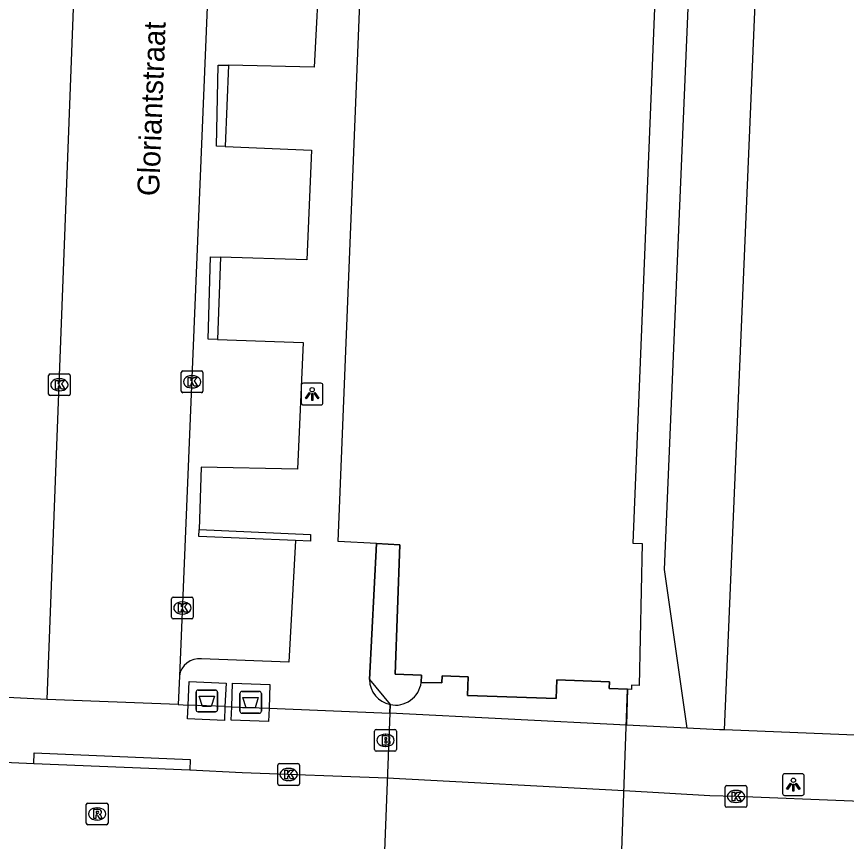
# Model space of a CAD drawing. Extents: x 160077 to 160945, y 386481 to 387498.
# Drawn here: x 160852.7 to 160890.88, y 386603.05 to 386641 of the extents above; entities that cross this region are included whole.
import ezdxf

# ---------------------------------------------------------------- set-up
doc = ezdxf.new("R2010")
doc.units = 0
for name, color, linetype in [('IMGEO_Afval_apart_plaats', 7, 'Continuous'), ('IMGEO_Brandkraan', 7, 'Continuous'), ('IMGEO_Groenvoorziening', 7, 'Continuous'), ('IMGEO_Kolk', 7, 'Continuous'), ('IMGEO_Lichtpunt', 7, 'Continuous'), ('IMGEO_Muur', 7, 'Continuous'), ('IMGEO_Openbare_ruimte_label', 7, 'Continuous'), ('IMGEO_Pand', 7, 'Continuous'), ('IMGEO_Pand_overbouw', 7, 'Continuous'), ('IMGEO_Rijbaan_lokaal_open', 7, 'Continuous'), ('IMGEO_Rioolput', 7, 'Continuous'), ('IMGEO_Voetpad_gesloten', 7, 'Continuous'), ('IMGEO_Voetpad_open', 7, 'Continuous')]:
    doc.layers.add(name, color=color, linetype=linetype)

msp = doc.modelspace()

# ---------------------------------------------------------------- linework, layer by layer
at = {"layer": 'IMGEO_Afval_apart_plaats'}
for p, q in [((160860.953, 386609.113), (160860.953, 386609.913)), ((160860.953, 386609.913), (160860.953, 386609.113)), ((160861.053, 386610.013), (160861.843, 386610.013)), ((160861.843, 386610.013), (160861.053, 386610.013)), ((160861.943, 386609.913), (160861.943, 386609.113)), ((160861.943, 386609.113), (160861.943, 386609.913)), ((160862.972, 386609.049), (160862.972, 386609.849)), ((160862.972, 386609.849), (160862.972, 386609.049)), ((160863.072, 386609.949), (160863.862, 386609.949)), ((160863.862, 386609.949), (160863.072, 386609.949)), ((160863.962, 386609.849), (160863.962, 386609.049)), ((160863.962, 386609.049), (160863.962, 386609.849)), ((160861.843, 386609.013), (160861.053, 386609.013)), ((160861.053, 386609.013), (160861.843, 386609.013)), ((160863.862, 386608.949), (160863.072, 386608.949)), ((160863.072, 386608.949), (160863.862, 386608.949))]:
    msp.add_line(p, q, dxfattribs=at)
for points in [[(160861.096, 386609.727), (160861.8, 386609.727), (160861.651, 386609.257), (160861.245, 386609.257), (160861.096, 386609.727)], [(160863.115, 386609.663), (160863.819, 386609.663), (160863.67, 386609.193), (160863.264, 386609.193), (160863.115, 386609.663)]]:
    msp.add_lwpolyline(points, dxfattribs=at)
for centre, start, end in [((160861.053, 386609.913), 90, 180), ((160861.053, 386609.913), 90, 180), ((160861.843, 386609.913), 0, 90), ((160861.843, 386609.913), 360, 90), ((160863.072, 386609.849), 90, 180), ((160863.072, 386609.849), 90, 180), ((160863.862, 386609.849), 0, 90), ((160863.862, 386609.849), 360, 90), ((160861.053, 386609.113), 180, 270), ((160861.053, 386609.113), 180, 270), ((160861.843, 386609.113), 270, 0), ((160861.843, 386609.113), 270, 0), ((160863.072, 386609.049), 180, 270), ((160863.072, 386609.049), 180, 270), ((160863.862, 386609.049), 270, 0), ((160863.862, 386609.049), 270, 0)]:
    msp.add_arc(centre, 0.1, start, end, dxfattribs=at)
at = {"layer": 'IMGEO_Brandkraan'}
for p, q in [((160869.174, 386607.274), (160869.174, 386608.126)), ((160869.249, 386608.2), (160870.101, 386608.2)), ((160869.662, 386607.98), (160869.687, 386607.98)), ((160870.175, 386608.126), (160870.175, 386607.274)), ((160870.101, 386607.2), (160869.249, 386607.2)), ((160869.685, 386607.42), (160869.66, 386607.42))]:
    msp.add_line(p, q, dxfattribs=at)
for points in [[(160869.174, 386607.274), (160869.174, 386608.126)], [(160869.249, 386608.2), (160870.101, 386608.2)], [(160869.522, 386607.9), (160869.522, 386607.5), (160869.735, 386607.5)], [(160869.753, 386607.9), (160869.522, 386607.9)], [(160870.175, 386608.126), (160870.175, 386607.274)], [(160869.701, 386607.819), (160869.647, 386607.819), (160869.647, 386607.743)], [(160869.647, 386607.743), (160869.7, 386607.743)], [(160869.709, 386607.667), (160869.647, 386607.667), (160869.647, 386607.586)], [(160869.647, 386607.586), (160869.709, 386607.586)], [(160870.101, 386607.2), (160869.249, 386607.2)]]:
    msp.add_lwpolyline(points, dxfattribs=at)
for centre, radius, start, end in [((160869.251, 386608.124), 0.0765, 91.552, 178.448), ((160869.251, 386608.124), 0.0765, 91.552, 178.448), ((160869.757, 386607.755), 0.145, 59.4692, 91.5367), ((160869.782, 386607.802), 0.0922, 285.5137, 58.1501), ((160870.099, 386608.124), 0.0765, 1.552, 88.448), ((160870.099, 386608.124), 0.0765, 1.552, 88.448), ((160869.702, 386607.781), 0.0379, 267.8285, 90.9355), ((160869.71, 386607.626), 0.0404, 269.8759, 90.5077), ((160869.741, 386607.751), 0.251, 268.6676, 293.5347), ((160869.787, 386607.61), 0.105, 301.3115, 78.989), ((160869.251, 386607.276), 0.0765, 181.552, 268.448), ((160869.251, 386607.276), 0.0765, 181.552, 268.448), ((160870.099, 386607.276), 0.0765, 271.552, 358.448), ((160870.099, 386607.276), 0.0765, 271.552, 358.448)]:
    msp.add_arc(centre, radius, start, end, dxfattribs=at)
for centre, major_axis, ratio, start_param, end_param in [((160869.661, 386607.7), (-0.387, 0.002), 0.722429, 4.712389, 7.853982), ((160869.686, 386607.7), (-0.39, 0.002), 0.717154, 1.570796, 4.712389)]:
    msp.add_ellipse(centre, major_axis=major_axis, ratio=ratio, start_param=start_param, end_param=end_param, dxfattribs=at)
at = {"layer": 'IMGEO_Groenvoorziening'}
for points in [[(160885.28, 386608.177), (160888.959, 386695.352)], [(160883.558, 386608.26), (160882.519, 386615.559), (160885.867, 386695.239)]]:
    msp.add_lwpolyline(points, dxfattribs=at)
at = {"layer": 'IMGEO_Kolk'}
for p, q in [((160860.348, 386624.696), (160861.2, 386624.696)), ((160854.165, 386623.634), (160854.165, 386624.486)), ((160854.24, 386624.56), (160855.092, 386624.56)), ((160854.653, 386624.34), (160854.678, 386624.34)), ((160855.166, 386624.486), (160855.166, 386623.634)), ((160860.273, 386623.77), (160860.273, 386624.622)), ((160860.761, 386624.476), (160860.786, 386624.476)), ((160861.274, 386624.622), (160861.274, 386623.77)), ((160860.784, 386623.916), (160860.759, 386623.916)), ((160855.092, 386623.56), (160854.24, 386623.56)), ((160854.676, 386623.78), (160854.651, 386623.78)), ((160861.2, 386623.696), (160860.348, 386623.696)), ((160859.827, 386613.364), (160859.827, 386614.216)), ((160859.902, 386614.29), (160860.754, 386614.29)), ((160860.315, 386614.07), (160860.34, 386614.07)), ((160860.828, 386614.216), (160860.828, 386613.364)), ((160860.754, 386613.29), (160859.902, 386613.29)), ((160860.338, 386613.51), (160860.313, 386613.51)), ((160864.715, 386605.702), (160864.715, 386606.554)), ((160864.79, 386606.628), (160865.642, 386606.628)), ((160865.203, 386606.408), (160865.228, 386606.408)), ((160865.716, 386606.554), (160865.716, 386605.702)), ((160865.642, 386605.628), (160864.79, 386605.628)), ((160865.226, 386605.848), (160865.201, 386605.848)), ((160885.303, 386604.692), (160885.303, 386605.544)), ((160885.378, 386605.618), (160886.23, 386605.618)), ((160886.304, 386605.544), (160886.304, 386604.692)), ((160885.791, 386605.398), (160885.816, 386605.398)), ((160885.814, 386604.838), (160885.789, 386604.838)), ((160886.23, 386604.618), (160885.378, 386604.618))]:
    msp.add_line(p, q, dxfattribs=at)
for points in [[(160860.348, 386624.696), (160861.2, 386624.696)], [(160854.165, 386623.634), (160854.165, 386624.486)], [(160854.24, 386624.56), (160855.092, 386624.56)], [(160854.486, 386624.26), (160854.609, 386624.26), (160854.609, 386624.109), (160854.739, 386624.26), (160854.903, 386624.26), (160854.757, 386624.109), (160854.91, 386623.86), (160854.758, 386623.86), (160854.673, 386624.024), (160854.609, 386623.957), (160854.609, 386623.86), (160854.486, 386623.86), (160854.486, 386624.26)], [(160855.166, 386624.486), (160855.166, 386623.634)], [(160860.273, 386623.77), (160860.273, 386624.622)], [(160860.594, 386624.396), (160860.717, 386624.396), (160860.717, 386624.245), (160860.847, 386624.396), (160861.011, 386624.396), (160860.865, 386624.245), (160861.018, 386623.996), (160860.866, 386623.996), (160860.781, 386624.16), (160860.717, 386624.093), (160860.717, 386623.996), (160860.594, 386623.996), (160860.594, 386624.396)], [(160861.274, 386624.622), (160861.274, 386623.77)], [(160855.092, 386623.56), (160854.24, 386623.56)], [(160861.2, 386623.696), (160860.348, 386623.696)], [(160859.827, 386613.364), (160859.827, 386614.216)], [(160859.902, 386614.29), (160860.754, 386614.29)], [(160860.148, 386613.99), (160860.271, 386613.99), (160860.271, 386613.839), (160860.401, 386613.99), (160860.565, 386613.99), (160860.419, 386613.839), (160860.572, 386613.59), (160860.42, 386613.59), (160860.335, 386613.754), (160860.271, 386613.687), (160860.271, 386613.59), (160860.148, 386613.59), (160860.148, 386613.99)], [(160860.828, 386614.216), (160860.828, 386613.364)], [(160860.754, 386613.29), (160859.902, 386613.29)], [(160864.715, 386605.702), (160864.715, 386606.554)], [(160864.79, 386606.628), (160865.642, 386606.628)], [(160865.036, 386606.328), (160865.159, 386606.328), (160865.159, 386606.177), (160865.289, 386606.328), (160865.453, 386606.328), (160865.307, 386606.177), (160865.46, 386605.928), (160865.308, 386605.928), (160865.223, 386606.092), (160865.159, 386606.025), (160865.159, 386605.928), (160865.036, 386605.928), (160865.036, 386606.328)], [(160865.716, 386606.554), (160865.716, 386605.702)], [(160865.642, 386605.628), (160864.79, 386605.628)], [(160885.303, 386604.692), (160885.303, 386605.544)], [(160885.378, 386605.618), (160886.23, 386605.618)], [(160886.304, 386605.544), (160886.304, 386604.692)], [(160885.624, 386605.318), (160885.747, 386605.318), (160885.747, 386605.167), (160885.877, 386605.318), (160886.041, 386605.318), (160885.895, 386605.167), (160886.048, 386604.918), (160885.896, 386604.918), (160885.811, 386605.082), (160885.747, 386605.015), (160885.747, 386604.918), (160885.624, 386604.918), (160885.624, 386605.318)], [(160886.23, 386604.618), (160885.378, 386604.618)]]:
    msp.add_lwpolyline(points, dxfattribs=at)
for centre, start, end in [((160860.35, 386624.62), 91.552, 178.448), ((160860.35, 386624.62), 91.552, 178.448), ((160861.198, 386624.62), 1.552, 88.448), ((160861.198, 386624.62), 1.552, 88.448), ((160854.242, 386624.484), 91.552, 178.448), ((160854.242, 386624.484), 91.552, 178.448), ((160855.09, 386624.484), 1.552, 88.448), ((160855.09, 386624.484), 1.552, 88.448), ((160854.242, 386623.636), 181.552, 268.448), ((160854.242, 386623.636), 181.552, 268.448), ((160855.09, 386623.636), 271.552, 358.448), ((160855.09, 386623.636), 271.552, 358.448), ((160860.35, 386623.772), 181.552, 268.448), ((160860.35, 386623.772), 181.552, 268.448), ((160861.198, 386623.772), 271.552, 358.448), ((160861.198, 386623.772), 271.552, 358.448), ((160859.904, 386614.214), 91.552, 178.448), ((160859.904, 386614.214), 91.552, 178.448), ((160860.752, 386614.214), 1.552, 88.448), ((160860.752, 386614.214), 1.552, 88.448), ((160859.904, 386613.366), 181.552, 268.448), ((160859.904, 386613.366), 181.552, 268.448), ((160860.752, 386613.366), 271.552, 358.448), ((160860.752, 386613.366), 271.552, 358.448), ((160864.792, 386606.552), 91.552, 178.448), ((160864.792, 386606.552), 91.552, 178.448), ((160865.64, 386606.552), 1.552, 88.448), ((160865.64, 386606.552), 1.552, 88.448), ((160864.792, 386605.704), 181.552, 268.448), ((160864.792, 386605.704), 181.552, 268.448), ((160865.64, 386605.704), 271.552, 358.448), ((160865.64, 386605.704), 271.552, 358.448), ((160885.38, 386605.542), 91.552, 178.448), ((160885.38, 386605.542), 91.552, 178.448), ((160886.228, 386605.542), 1.552, 88.448), ((160886.228, 386605.542), 1.552, 88.448), ((160885.38, 386604.694), 181.552, 268.448), ((160885.38, 386604.694), 181.552, 268.448), ((160886.228, 386604.694), 271.552, 358.448), ((160886.228, 386604.694), 271.552, 358.448)]:
    msp.add_arc(centre, 0.0765, start, end, dxfattribs=at)
for centre, major_axis, ratio, start_param, end_param in [((160854.652, 386624.06), (-0.387, 0.002), 0.722429, 4.712389, 7.853982), ((160854.677, 386624.06), (-0.39, 0.002), 0.717154, 1.570796, 4.712389), ((160860.76, 386624.196), (-0.387, 0.002), 0.722429, 4.712389, 7.853982), ((160860.785, 386624.196), (-0.39, 0.002), 0.717154, 1.570796, 4.712389), ((160860.314, 386613.79), (-0.387, 0.002), 0.722429, 4.712389, 7.853982), ((160860.339, 386613.79), (-0.39, 0.002), 0.717154, 1.570796, 4.712389), ((160865.202, 386606.128), (-0.387, 0.002), 0.722429, 4.712389, 7.853982), ((160865.227, 386606.128), (-0.39, 0.002), 0.717154, 1.570796, 4.712389), ((160885.79, 386605.118), (-0.387, 0.002), 0.722429, 4.712389, 7.853982), ((160885.815, 386605.118), (-0.39, 0.002), 0.717154, 1.570796, 4.712389)]:
    msp.add_ellipse(centre, major_axis=major_axis, ratio=ratio, start_param=start_param, end_param=end_param, dxfattribs=at)
at = {"layer": 'IMGEO_Lichtpunt'}
for p, q in [((160865.8, 386624.035), (160865.8, 386623.228)), ((160865.8, 386624.035), (160865.8, 386623.228)), ((160866.702, 386624.13), (160865.894, 386624.13)), ((160866.702, 386624.13), (160865.894, 386624.13)), ((160866.796, 386623.228), (160866.796, 386624.035)), ((160866.796, 386623.228), (160866.796, 386624.035)), ((160865.894, 386623.134), (160866.702, 386623.134)), ((160865.894, 386623.134), (160866.702, 386623.134)), ((160887.945, 386606.067), (160887.945, 386605.26)), ((160887.945, 386606.067), (160887.945, 386605.26)), ((160888.847, 386606.162), (160888.039, 386606.162)), ((160888.847, 386606.162), (160888.039, 386606.162)), ((160888.941, 386605.26), (160888.941, 386606.067)), ((160888.941, 386605.26), (160888.941, 386606.067)), ((160888.039, 386605.166), (160888.847, 386605.166)), ((160888.039, 386605.166), (160888.847, 386605.166))]:
    msp.add_line(p, q, dxfattribs=at)
for points in [[(160866.174, 386623.699), (160866.213, 386623.671), (160866.025, 386623.409), (160865.987, 386623.436), (160866.174, 386623.699)], [(160866.276, 386623.651), (160866.323, 386623.651), (160866.323, 386623.329), (160866.276, 386623.329), (160866.276, 386623.651)], [(160866.386, 386623.671), (160866.424, 386623.698), (160866.611, 386623.436), (160866.572, 386623.408), (160866.386, 386623.671)], [(160888.319, 386605.731), (160888.358, 386605.703), (160888.17, 386605.441), (160888.132, 386605.468), (160888.319, 386605.731)], [(160888.421, 386605.683), (160888.468, 386605.683), (160888.468, 386605.361), (160888.421, 386605.361), (160888.421, 386605.683)], [(160888.531, 386605.703), (160888.569, 386605.73), (160888.756, 386605.468), (160888.717, 386605.44), (160888.531, 386605.703)]]:
    msp.add_lwpolyline(points, dxfattribs=at)
for centre in [(160866.299, 386623.833), (160888.444, 386605.865)]:
    msp.add_circle(centre, 0.0994, dxfattribs=at)
for centre, start, end in [((160865.894, 386624.035), 90, 180), ((160865.894, 386624.035), 90, 180), ((160866.702, 386624.035), 0, 90), ((160866.702, 386624.035), 0, 90), ((160865.894, 386623.228), 180, 270), ((160865.894, 386623.228), 180, 270), ((160866.702, 386623.228), 270, 0), ((160866.702, 386623.228), 270, 360), ((160888.039, 386606.067), 90, 180), ((160888.039, 386606.067), 90, 180), ((160888.847, 386606.067), 0, 90), ((160888.847, 386606.067), 0, 90), ((160888.039, 386605.26), 180, 270), ((160888.039, 386605.26), 180, 270), ((160888.847, 386605.26), 270, 0), ((160888.847, 386605.26), 270, 360)]:
    msp.add_arc(centre, 0.0946, start, end, dxfattribs=at)
at = {"layer": 'IMGEO_Muur'}
for points in [[(160865.532, 386616.898), (160861.083, 386617.085), (160861.101, 386617.404)], [(160861.101, 386617.404), (160866.221, 386617.176), (160866.217, 386616.869), (160865.532, 386616.898)]]:
    msp.add_lwpolyline(points, dxfattribs=at)
at = {"layer": 'IMGEO_Pand'}
for points in [[(160884.769, 386708.635), (160884.318, 386697.454), (160881.062, 386616.768), (160881.489, 386616.751), (160881.35, 386610.229), (160880.995, 386610.242), (160880.988, 386610.042), (160880.816, 386610.048)], [(160869.259, 386616.749), (160867.503, 386616.843), (160870.016, 386679.382), (160868.148, 386679.457)], [(160869.259, 386616.749), (160870.333, 386616.692), (160870.125, 386610.74), (160871.325, 386610.699), (160871.314, 386610.368)], [(160871.314, 386610.368), (160872.273, 386610.346), (160872.284, 386610.665), (160873.483, 386610.623), (160873.453, 386609.764), (160877.531, 386609.622), (160877.561, 386610.481), (160879.979, 386610.396), (160879.968, 386610.077), (160880.816, 386610.048)]]:
    msp.add_lwpolyline(points, dxfattribs=at)
at = {"layer": 'IMGEO_Pand_overbouw'}
msp.add_lwpolyline([(160880.816, 386610.048), (160879.968, 386610.077), (160879.979, 386610.396), (160877.561, 386610.481), (160877.531, 386609.622), (160873.453, 386609.764), (160873.483, 386610.623), (160872.284, 386610.665), (160872.273, 386610.346), (160871.314, 386610.368), (160871.325, 386610.699), (160870.125, 386610.74), (160870.333, 386616.692), (160869.259, 386616.749), (160868.933, 386610.495), (160869.884, 386609.345), (160869.261, 386593.092), (160870.195, 386593.043), (160870.344, 386593.439), (160872.781, 386593.382), (160872.804, 386593.984), (160876.867, 386593.805), (160876.843, 386593.179), (160880.217, 386593.043)], close=True, dxfattribs=at)
at = {"layer": 'IMGEO_Rijbaan_lokaal_open'}
for points in [[(160862.99, 386678.181), (160860.19, 386610.649)], [(160854.098, 386609.581), (160856.694, 386677.618)], [(160860.19, 386610.649), (160860.133, 386609.343)], [(160860.133, 386609.343), (160854.098, 386609.581)], [(160853.491, 386606.618), (160850.734, 386606.742), (160845.36, 386606.927), (160841.564, 386607.099)], [(160860.663, 386606.322), (160853.491, 386606.618)], [(160906.211, 386604.302), (160896.526, 386604.689), (160885.804, 386605.118), (160884.603, 386605.153), (160880.651, 386605.369), (160869.754, 386605.965), (160863.072, 386606.202), (160860.663, 386606.322)]]:
    msp.add_lwpolyline(points, dxfattribs=at)
at = {"layer": 'IMGEO_Rioolput'}
for p, q in [((160855.98, 386604.814), (160856.832, 386604.814)), ((160855.905, 386603.888), (160855.905, 386604.74)), ((160856.393, 386604.594), (160856.418, 386604.594)), ((160856.906, 386604.74), (160856.906, 386603.888)), ((160856.416, 386604.034), (160856.391, 386604.034)), ((160856.832, 386603.814), (160855.98, 386603.814))]:
    msp.add_line(p, q, dxfattribs=at)
for points in [[(160855.98, 386604.814), (160856.832, 386604.814)], [(160855.905, 386603.888), (160855.905, 386604.74)], [(160856.494, 386604.512), (160856.242, 386604.514), (160856.242, 386604.114)], [(160856.42, 386604.433), (160856.366, 386604.433), (160856.366, 386604.352)], [(160856.906, 386604.74), (160856.906, 386603.888)], [(160856.242, 386604.114), (160856.366, 386604.114), (160856.366, 386604.276), (160856.377, 386604.276)], [(160856.366, 386604.352), (160856.418, 386604.352)], [(160856.424, 386604.247), (160856.495, 386604.114), (160856.635, 386604.114), (160856.57, 386604.24)], [(160856.832, 386603.814), (160855.98, 386603.814)]]:
    msp.add_lwpolyline(points, dxfattribs=at)
for centre, radius, start, end in [((160855.982, 386604.738), 0.0765, 91.552, 178.448), ((160855.982, 386604.738), 0.0765, 91.552, 178.448), ((160856.83, 386604.738), 0.0765, 1.552, 88.448), ((160856.83, 386604.738), 0.0765, 1.552, 88.448), ((160856.426, 386604.337), 0.0964, 77.0061, 93.1865), ((160856.44, 386604.394), 0.0378, 276.6634, 79.6772), ((160856.493, 386604.402), 0.109, 350.3612, 89.416), ((160856.376, 386604.223), 0.0533, 26.0293, 88.6989), ((160856.402, 386604.541), 0.19, 274.7715, 282.9687), ((160856.491, 386604.402), 0.112, 277.5842, 350.9817), ((160856.475, 386604.187), 0.108, 29.5134, 73.7905), ((160855.982, 386603.89), 0.0765, 181.552, 268.448), ((160855.982, 386603.89), 0.0765, 181.552, 268.448), ((160856.83, 386603.89), 0.0765, 271.552, 358.448), ((160856.83, 386603.89), 0.0765, 271.552, 358.448)]:
    msp.add_arc(centre, radius, start, end, dxfattribs=at)
for centre, major_axis, ratio, start_param, end_param in [((160856.392, 386604.314), (-0.387, 0.002), 0.722429, 4.712389, 7.853982), ((160856.417, 386604.314), (-0.39, 0.002), 0.717154, 1.570796, 4.712389)]:
    msp.add_ellipse(centre, major_axis=major_axis, ratio=ratio, start_param=start_param, end_param=end_param, dxfattribs=at)
at = {"layer": 'IMGEO_Voetpad_gesloten'}
for points in [[(160860.588, 386609.325), (160860.636, 386610.41), (160862.335, 386610.335), (160862.287, 386609.258)], [(160862.599, 386609.245), (160862.638, 386610.328), (160864.357, 386610.266), (160864.318, 386609.175)], [(160862.287, 386609.258), (160862.259, 386608.616), (160860.56, 386608.692), (160860.588, 386609.325)], [(160862.287, 386609.258), (160860.588, 386609.325)], [(160864.318, 386609.175), (160864.296, 386608.571), (160862.577, 386608.632), (160862.599, 386609.245)], [(160862.599, 386609.245), (160862.989, 386609.23)], [(160863.399, 386609.213), (160864.318, 386609.175)]]:
    msp.add_lwpolyline(points, dxfattribs=at)
msp.add_arc((160863.277, 386611.221), 2.012, 261.7715, 273.4799, dxfattribs=at)
at = {"layer": 'IMGEO_Voetpad_open'}
for points in [[(160862.664, 386643.886), (160866.651, 386643.687), (160866.396, 386638.675), (160862.455, 386638.76)], [(160862.297, 386635.022), (160861.899, 386635.039), (160861.979, 386638.77), (160862.455, 386638.76)], [(160862.455, 386638.76), (160862.297, 386635.022)], [(160862.297, 386635.022), (160866.265, 386634.85), (160866.054, 386629.812), (160862.082, 386629.927)], [(160861.942, 386626.145), (160861.507, 386626.161), (160861.617, 386629.941), (160862.082, 386629.927)], [(160862.082, 386629.927), (160861.942, 386626.145)], [(160861.942, 386626.145), (160865.884, 386626), (160865.621, 386620.182), (160861.191, 386620.269), (160861.101, 386617.404)], [(160865.532, 386616.898), (160865.232, 386611.298), (160861.208, 386611.445)], [(160868.933, 386610.495), (160869.259, 386616.749)], [(160854.098, 386609.581), (160849.16, 386609.822)], [(160880.816, 386610.048), (160880.758, 386608.4)], [(160860.133, 386609.343), (160860.588, 386609.325)], [(160862.287, 386609.258), (160862.599, 386609.245)], [(160864.318, 386609.175), (160869.869, 386608.943)], [(160869.869, 386608.943), (160869.884, 386609.345)], [(160880.758, 386608.4), (160869.869, 386608.943)], [(160883.558, 386608.26), (160880.758, 386608.4)], [(160885.28, 386608.177), (160885.049, 386608.186), (160883.558, 386608.26)], [(160891.657, 386607.918), (160885.28, 386608.177)], [(160853.491, 386606.618), (160853.511, 386607.117), (160860.683, 386606.821), (160860.663, 386606.322)]]:
    msp.add_lwpolyline(points, dxfattribs=at)
for centre, radius, start, end in [((160861.101, 386610.533), 0.919, 83.3218, 172.7237), ((160870.132, 386610.519), 1.2, 181.1254, 258.0532), ((160870.132, 386610.51), 1.191, 258.0042, 353.1545)]:
    msp.add_arc(centre, radius, start, end, dxfattribs=at)

# ---------------------------------------------------------------- texts
at = {"layer": 'IMGEO_Openbare_ruimte_label'}
msp.add_text('Gloriantstraat', height=1, rotation=87.7644, dxfattribs=at).set_placement((160859.246, 386632.724))

doc.saveas('drawing.dxf')
